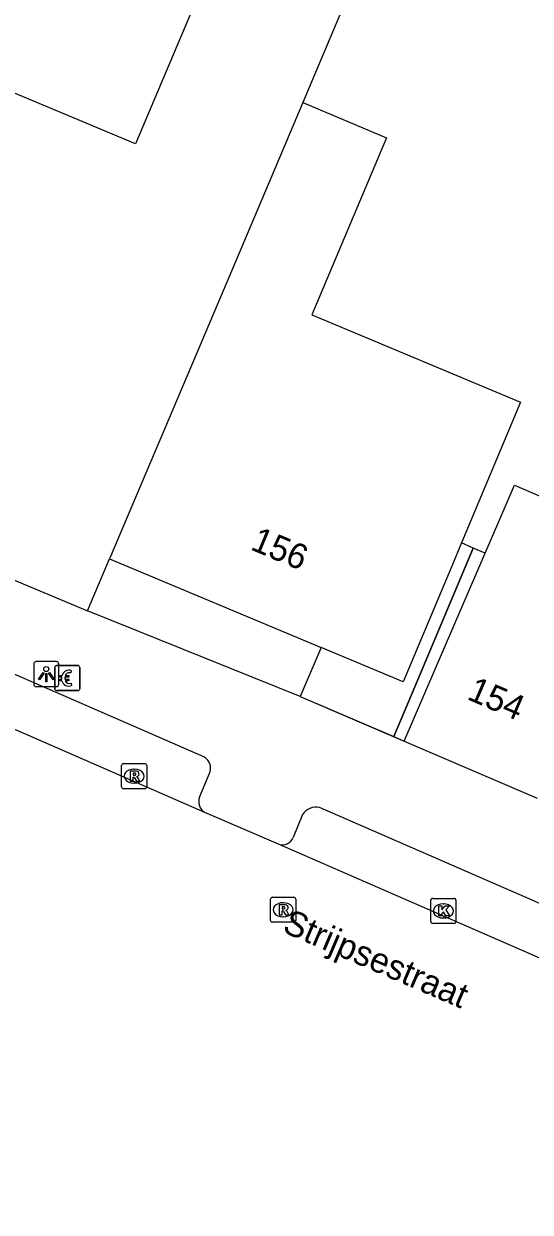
# Model space of a CAD drawing. Extents: x 159718 to 160783, y 383290 to 384030.
# Drawn here: x 159798.97 to 159819.16, y 383538.4 to 383585.77 of the extents above; entities that cross this region are included whole.
import ezdxf

# ---------------------------------------------------------------- set-up
doc = ezdxf.new("R2010")
doc.units = 0
for name, color, linetype in [('IMGEO_Betaalautomaat', 7, 'Continuous'), ('IMGEO_Kolk', 7, 'Continuous'), ('IMGEO_Lichtpunt', 7, 'Continuous'), ('IMGEO_Openbare_ruimte_label', 7, 'Continuous'), ('IMGEO_Pand', 7, 'Continuous'), ('IMGEO_Pand_nummerreeks', 7, 'Continuous'), ('IMGEO_Pand_overbouw', 7, 'Continuous'), ('IMGEO_Rijbaan_lokaal_open', 7, 'Continuous'), ('IMGEO_Rioolput', 7, 'Continuous'), ('IMGEO_Voetpad_open', 7, 'Continuous')]:
    doc.layers.add(name, color=color, linetype=linetype)

msp = doc.modelspace()

# ---------------------------------------------------------------- linework, layer by layer
at = {"layer": 'IMGEO_Betaalautomaat'}
for p, q in [((159800.207, 383559.265), (159800.207, 383560.106)), ((159800.207, 383560.106), (159800.207, 383559.265)), ((159800.282, 383560.189), (159801.123, 383560.189)), ((159801.123, 383560.189), (159800.282, 383560.189)), ((159800.869, 383559.994), (159800.852, 383559.894)), ((159801.206, 383560.115), (159801.206, 383559.274)), ((159801.206, 383559.274), (159801.206, 383560.115)), ((159800.49, 383559.653), (159800.49, 383559.721)), ((159800.611, 383559.721), (159800.611, 383559.653)), ((159800.856, 383559.488), (159800.878, 383559.401)), ((159801.132, 383559.19), (159800.291, 383559.19)), ((159800.291, 383559.19), (159801.132, 383559.19))]:
    msp.add_line(p, q, dxfattribs=at)
for points in [[(159800.49, 383559.721), (159800.421, 383559.721), (159800.421, 383559.79), (159800.5, 383559.79)], [(159800.495, 383559.584), (159800.421, 383559.584), (159800.421, 383559.653), (159800.49, 383559.653)], [(159800.622, 383559.79), (159800.769, 383559.79), (159800.769, 383559.721), (159800.611, 383559.721)], [(159800.611, 383559.653), (159800.769, 383559.653), (159800.769, 383559.584), (159800.625, 383559.584)]]:
    msp.add_lwpolyline(points, dxfattribs=at)
for centre, radius, start, end in [((159800.285, 383560.112), 0.0779, 92.4484, 184.2845), ((159800.285, 383560.112), 0.0779, 92.4484, 184.2845), ((159800.783, 383559.714), 0.293, 73.014, 165.0139), ((159800.789, 383559.727), 0.179, 69.3236, 159.5683), ((159801.129, 383560.112), 0.0779, 2.4484, 94.2845), ((159801.129, 383560.112), 0.0779, 2.4484, 94.2845), ((159800.756, 383559.639), 0.267, 191.8096, 297.0389), ((159800.789, 383559.654), 0.179, 202.7625, 291.8693), ((159800.285, 383559.268), 0.0779, 182.4484, 274.2845), ((159800.285, 383559.268), 0.0779, 182.4484, 274.2845), ((159801.129, 383559.268), 0.0779, 272.4484, 4.2845), ((159801.129, 383559.268), 0.0779, 272.4484, 4.2845)]:
    msp.add_arc(centre, radius, start, end, dxfattribs=at)
at = {"layer": 'IMGEO_Kolk'}
for p, q in [((159815.201, 383549.985), (159815.201, 383550.837)), ((159815.276, 383550.911), (159816.128, 383550.911)), ((159816.202, 383550.837), (159816.202, 383549.985)), ((159815.689, 383550.691), (159815.714, 383550.691)), ((159816.128, 383549.911), (159815.276, 383549.911)), ((159815.712, 383550.131), (159815.687, 383550.131))]:
    msp.add_line(p, q, dxfattribs=at)
for points in [[(159815.201, 383549.985), (159815.201, 383550.837)], [(159815.276, 383550.911), (159816.128, 383550.911)], [(159816.202, 383550.837), (159816.202, 383549.985)], [(159815.522, 383550.611), (159815.645, 383550.611), (159815.645, 383550.46), (159815.775, 383550.611), (159815.939, 383550.611), (159815.793, 383550.46), (159815.946, 383550.211), (159815.794, 383550.211), (159815.709, 383550.375), (159815.645, 383550.308), (159815.645, 383550.211), (159815.522, 383550.211), (159815.522, 383550.611)], [(159816.128, 383549.911), (159815.276, 383549.911)]]:
    msp.add_lwpolyline(points, dxfattribs=at)
for centre, start, end in [((159815.278, 383550.835), 91.552, 178.448), ((159815.278, 383550.835), 91.552, 178.448), ((159816.126, 383550.835), 1.552, 88.448), ((159816.126, 383550.835), 1.552, 88.448), ((159815.278, 383549.987), 181.552, 268.448), ((159815.278, 383549.987), 181.552, 268.448), ((159816.126, 383549.987), 271.552, 358.448), ((159816.126, 383549.987), 271.552, 358.448)]:
    msp.add_arc(centre, 0.0765, start, end, dxfattribs=at)
for centre, major_axis, ratio, start_param, end_param in [((159815.688, 383550.411), (-0.387, 0.002), 0.722429, 4.712389, 7.853982), ((159815.713, 383550.411), (-0.39, 0.002), 0.717154, 1.570796, 4.712389)]:
    msp.add_ellipse(centre, major_axis=major_axis, ratio=ratio, start_param=start_param, end_param=end_param, dxfattribs=at)
at = {"layer": 'IMGEO_Lichtpunt'}
for p, q in [((159800.272, 383560.346), (159799.464, 383560.346)), ((159800.272, 383560.346), (159799.464, 383560.346)), ((159799.37, 383560.251), (159799.37, 383559.444)), ((159799.37, 383560.251), (159799.37, 383559.444)), ((159800.366, 383559.444), (159800.366, 383560.251)), ((159800.366, 383559.444), (159800.366, 383560.251)), ((159799.464, 383559.35), (159800.272, 383559.35)), ((159799.464, 383559.35), (159800.272, 383559.35))]:
    msp.add_line(p, q, dxfattribs=at)
for points in [[(159799.744, 383559.915), (159799.783, 383559.887), (159799.595, 383559.625), (159799.557, 383559.652), (159799.744, 383559.915)], [(159799.846, 383559.867), (159799.893, 383559.867), (159799.893, 383559.545), (159799.846, 383559.545), (159799.846, 383559.867)], [(159799.956, 383559.887), (159799.994, 383559.914), (159800.181, 383559.652), (159800.142, 383559.624), (159799.956, 383559.887)]]:
    msp.add_lwpolyline(points, dxfattribs=at)
msp.add_circle((159799.869, 383560.049), 0.0994, dxfattribs=at)
for centre, start, end in [((159799.464, 383560.251), 90, 180), ((159799.464, 383560.251), 90, 180), ((159800.272, 383560.251), 0, 90), ((159800.272, 383560.251), 0, 90), ((159799.464, 383559.444), 180, 270), ((159799.464, 383559.444), 180, 270), ((159800.272, 383559.444), 270, 0), ((159800.272, 383559.444), 270, 360)]:
    msp.add_arc(centre, 0.0946, start, end, dxfattribs=at)
at = {"layer": 'IMGEO_Pand'}
for points in [[(159803.321, 383595.219), (159800.953, 383589.564), (159806.134, 383587.394), (159803.43, 383580.98), (159796.782, 383583.764), (159794.958, 383579.45)], [(159814.732, 383593.633), (159810.092, 383582.628)], [(159810.092, 383582.628), (159809.193, 383580.497), (159807.114, 383575.568), (159802.393, 383564.438)], [(159810.092, 383582.628), (159813.436, 383581.217), (159810.463, 383574.166), (159810.839, 383574.008), (159818.771, 383570.686), (159816.422, 383565.076), (159816.033, 383564.147), (159814.101, 383559.535), (159810.826, 383560.906)], [(159814.139, 383557.182), (159816.117, 383561.774), (159817.365, 383564.67), (159818.541, 383567.375), (159821.192, 383566.233), (159822.227, 383568.636)], [(159789.813, 383567.273), (159801.517, 383562.371)], [(159801.517, 383562.371), (159802.393, 383564.438)], [(159802.393, 383564.438), (159810.826, 383560.906)], [(159814.139, 383557.182), (159819.436, 383554.9)]]:
    msp.add_lwpolyline(points, dxfattribs=at)
at = {"layer": 'IMGEO_Pand_overbouw'}
for points in [[(159816.422, 383565.076), (159816.033, 383564.147), (159814.101, 383559.535), (159810.826, 383560.906), (159809.986, 383558.956), (159813.72, 383557.361), (159814.558, 383559.344), (159816.894, 383564.873)], [(159814.139, 383557.182), (159816.117, 383561.774), (159817.365, 383564.67), (159816.894, 383564.873), (159814.558, 383559.344), (159813.72, 383557.361)]]:
    msp.add_lwpolyline(points, close=True, dxfattribs=at)
at = {"layer": 'IMGEO_Rijbaan_lokaal_open'}
for points in [[(159806.192, 383554.336), (159777.437, 383566.891)], [(159809.128, 383553.068), (159806.192, 383554.336)], [(159842.766, 383538.403), (159809.128, 383553.068)]]:
    msp.add_lwpolyline(points, dxfattribs=at)
at = {"layer": 'IMGEO_Rioolput'}
for p, q in [((159802.873, 383555.355), (159802.873, 383556.207)), ((159802.948, 383556.281), (159803.8, 383556.281)), ((159803.361, 383556.061), (159803.386, 383556.061)), ((159803.874, 383556.207), (159803.874, 383555.355)), ((159803.8, 383555.281), (159802.948, 383555.281)), ((159803.384, 383555.501), (159803.359, 383555.501)), ((159808.814, 383550.031), (159808.814, 383550.883)), ((159808.889, 383550.957), (159809.741, 383550.957)), ((159809.815, 383550.883), (159809.815, 383550.031)), ((159809.302, 383550.737), (159809.327, 383550.737)), ((159809.741, 383549.957), (159808.889, 383549.957)), ((159809.325, 383550.177), (159809.3, 383550.177))]:
    msp.add_line(p, q, dxfattribs=at)
for points in [[(159802.873, 383555.355), (159802.873, 383556.207)], [(159802.948, 383556.281), (159803.8, 383556.281)], [(159803.874, 383556.207), (159803.874, 383555.355)], [(159803.462, 383555.979), (159803.21, 383555.981), (159803.21, 383555.581)], [(159803.21, 383555.581), (159803.334, 383555.581), (159803.334, 383555.743), (159803.345, 383555.743)], [(159803.388, 383555.9), (159803.334, 383555.9), (159803.334, 383555.819)], [(159803.334, 383555.819), (159803.386, 383555.819)], [(159803.392, 383555.714), (159803.463, 383555.581), (159803.603, 383555.581), (159803.538, 383555.707)], [(159803.8, 383555.281), (159802.948, 383555.281)], [(159808.814, 383550.031), (159808.814, 383550.883)], [(159808.889, 383550.957), (159809.741, 383550.957)], [(159809.815, 383550.883), (159809.815, 383550.031)], [(159809.403, 383550.655), (159809.151, 383550.657), (159809.151, 383550.257)], [(159809.151, 383550.257), (159809.275, 383550.257), (159809.275, 383550.419), (159809.286, 383550.419)], [(159809.329, 383550.576), (159809.275, 383550.576), (159809.275, 383550.495)], [(159809.275, 383550.495), (159809.327, 383550.495)], [(159809.333, 383550.39), (159809.404, 383550.257), (159809.544, 383550.257), (159809.479, 383550.383)], [(159809.741, 383549.957), (159808.889, 383549.957)]]:
    msp.add_lwpolyline(points, dxfattribs=at)
for centre, radius, start, end in [((159802.95, 383556.205), 0.0765, 91.552, 178.448), ((159802.95, 383556.205), 0.0765, 91.552, 178.448), ((159803.798, 383556.205), 0.0765, 1.552, 88.448), ((159803.798, 383556.205), 0.0765, 1.552, 88.448), ((159803.344, 383555.69), 0.0533, 26.0293, 88.6989), ((159803.37, 383556.008), 0.19, 274.7715, 282.9687), ((159803.394, 383555.804), 0.0964, 77.0061, 93.1865), ((159803.408, 383555.861), 0.0378, 276.6634, 79.6772), ((159803.461, 383555.869), 0.109, 350.3612, 89.416), ((159803.459, 383555.869), 0.112, 277.5842, 350.9817), ((159803.443, 383555.654), 0.108, 29.5134, 73.7905), ((159802.95, 383555.357), 0.0765, 181.552, 268.448), ((159802.95, 383555.357), 0.0765, 181.552, 268.448), ((159803.798, 383555.357), 0.0765, 271.552, 358.448), ((159803.798, 383555.357), 0.0765, 271.552, 358.448), ((159808.891, 383550.881), 0.0765, 91.552, 178.448), ((159808.891, 383550.881), 0.0765, 91.552, 178.448), ((159809.739, 383550.881), 0.0765, 1.552, 88.448), ((159809.739, 383550.881), 0.0765, 1.552, 88.448), ((159809.285, 383550.366), 0.0533, 26.0293, 88.6989), ((159809.311, 383550.684), 0.19, 274.7715, 282.9687), ((159809.335, 383550.48), 0.0964, 77.0061, 93.1865), ((159809.349, 383550.537), 0.0378, 276.6634, 79.6772), ((159809.402, 383550.545), 0.109, 350.3612, 89.416), ((159809.4, 383550.545), 0.112, 277.5842, 350.9817), ((159809.384, 383550.33), 0.108, 29.5134, 73.7905), ((159808.891, 383550.033), 0.0765, 181.552, 268.448), ((159808.891, 383550.033), 0.0765, 181.552, 268.448), ((159809.739, 383550.033), 0.0765, 271.552, 358.448), ((159809.739, 383550.033), 0.0765, 271.552, 358.448)]:
    msp.add_arc(centre, radius, start, end, dxfattribs=at)
for centre, major_axis, ratio, start_param, end_param in [((159803.36, 383555.781), (-0.387, 0.002), 0.722429, 4.712389, 7.853982), ((159803.385, 383555.781), (-0.39, 0.002), 0.717154, 1.570796, 4.712389), ((159809.301, 383550.457), (-0.387, 0.002), 0.722429, 4.712389, 7.853982), ((159809.326, 383550.457), (-0.39, 0.002), 0.717154, 1.570796, 4.712389)]:
    msp.add_ellipse(centre, major_axis=major_axis, ratio=ratio, start_param=start_param, end_param=end_param, dxfattribs=at)
at = {"layer": 'IMGEO_Voetpad_open'}
for points in [[(159806.152, 383556.551), (159778.943, 383568.405)], [(159809.986, 383558.956), (159801.517, 383562.371)], [(159810.826, 383560.906), (159809.986, 383558.956)], [(159809.986, 383558.956), (159814.139, 383557.182)], [(159805.98, 383554.949), (159806.37, 383555.866)], [(159810.091, 383554.259), (159809.715, 383553.34)], [(159842.822, 383540.566), (159810.761, 383554.527)]]:
    msp.add_lwpolyline(points, dxfattribs=at)
for centre, radius, start, end in [((159805.902, 383556.094), 0.521, 334.0362, 61.271), ((159806.454, 383554.77), 0.507, 159.3031, 238.8518), ((159810.615, 383553.921), 0.623, 76.4413, 147.1615), ((159809.276, 383553.517), 0.473, 251.7013, 338.0221)]:
    msp.add_arc(centre, radius, start, end, dxfattribs=at)

# ---------------------------------------------------------------- texts
at = {"layer": 'IMGEO_Openbare_ruimte_label'}
msp.add_text('Strijpsestraat', height=1, rotation=336.7939, dxfattribs=at).set_placement((159809.237, 383549.591))
at = {"layer": 'IMGEO_Pand_nummerreeks'}
for s, rotation, p in [('156', 337.2765, (159807.968, 383564.829)), ('154', 336.6931, (159816.603, 383558.864))]:
    msp.add_text(s, height=1, rotation=rotation, dxfattribs=at).set_placement(p)

doc.saveas('drawing.dxf')
